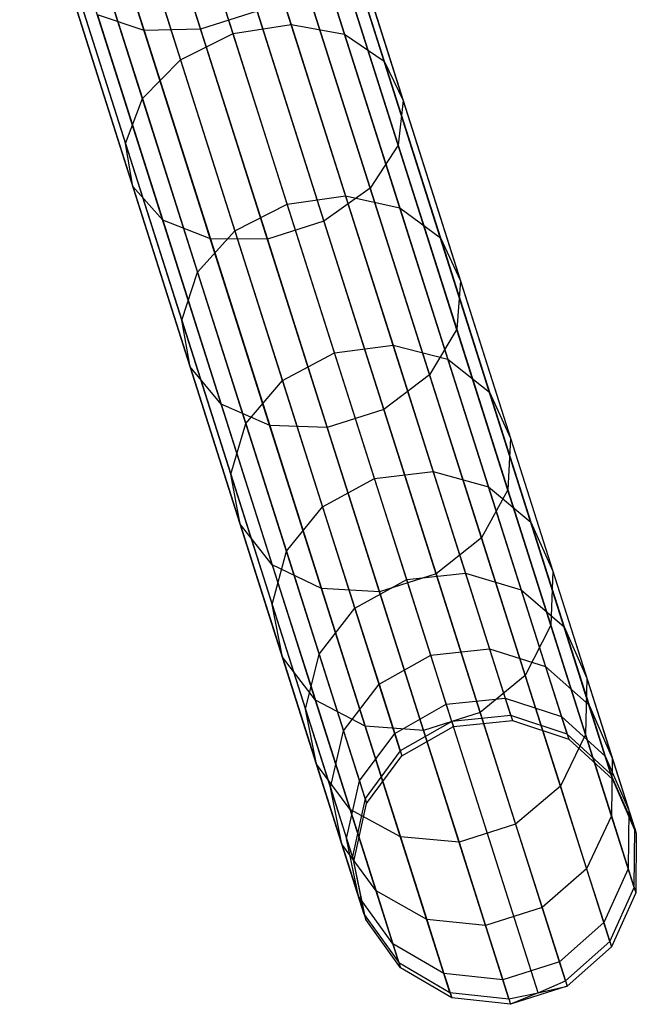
# Model space of a CAD drawing. Extents: x -189 to 189, y -189 to 189.
# Tile 318 of 591: x 53.82 to 58.15, y -180.6 to -173.7. Entities that reach past the tile are written whole.
import ezdxf

# ---------------------------------------------------------------- set-up
doc = ezdxf.new("R2010")
doc.units = 0
doc.header["$LTSCALE"] = 25.4
doc.layers.get('0').update_dxf_attribs({"linetype": 'CONTINUOUS'})

# ---------------------------------------------------------------- blocks, each defined once
blk = doc.blocks.new('CAMELEON-KENAI-C-12244_STL')
at = {"color": 0}
for p, q in [((56.8519, -178.6172, -30.8254), (54.5201, -171.2872, -140.8254)), ((56.8519, -178.6172, -30.8254), (54.5201, -171.2872, -140.8254)), ((57.2657, -178.5761, -30.8314), (54.9338, -171.2461, -140.8314)), ((57.2657, -178.5761, -30.8314), (54.9338, -171.2461, -140.8314)), ((57.6602, -178.7065, -30.8485), (55.3283, -171.3765, -140.8484)), ((57.6602, -178.7065, -30.8485), (55.3283, -171.3765, -140.8484)), ((56.4905, -178.8227, -30.8314), (54.1586, -171.4927, -140.8314)), ((56.4905, -178.8227, -30.8314), (54.1586, -171.4927, -140.8314)), ((57.9672, -178.9858, -30.8736), (55.6354, -171.6558, -140.8736)), ((57.9672, -178.9858, -30.8736), (55.6354, -171.6558, -140.8736)), ((56.2438, -179.157, -30.8485), (53.912, -171.8271, -140.8484)), ((56.2438, -179.157, -30.8485), (53.912, -171.8271, -140.8484)), ((58.1337, -179.3657, -30.9024), (55.8018, -172.0357, -140.9024)), ((58.1337, -179.3657, -30.9024), (55.8018, -172.0357, -140.9024)), ((54.1867, -172.1783, -12.5065), (54.6949, -173.7757, -13.8251)), ((54.1867, -172.1783, -12.5065), (54.6949, -173.7757, -13.8251)), ((54.5783, -172.1561, -12.3684), (55.0907, -173.7666, -13.6976)), ((54.5783, -172.1561, -12.3684), (55.0907, -173.7666, -13.6976)), ((56.1546, -179.5624, -30.8736), (53.8228, -172.2324, -140.8736)), ((56.1546, -179.5624, -30.8736), (53.8228, -172.2324, -140.8736)), ((55.2992, -172.3946, -15.1226), (55.7253, -173.7342, -16.4831)), ((55.2992, -172.3946, -15.1226), (55.7253, -173.7342, -16.4831)), ((55.6685, -172.4458, -14.9385), (56.1001, -173.8026, -16.3164)), ((55.6685, -172.4458, -14.9385), (56.1001, -173.8026, -16.3164)), ((58.1308, -179.7806, -30.93), (55.799, -172.4506, -140.93)), ((58.1308, -179.7806, -30.93), (55.799, -172.4506, -140.93)), ((55.3186, -173.7972, -16.542), (54.8944, -172.4637, -15.1878)), ((55.3186, -173.7972, -16.542), (54.8944, -172.4637, -15.1878)), ((56.2382, -179.9687, -30.9024), (53.9064, -172.6387, -140.9024)), ((56.2382, -179.9687, -30.9024), (53.9064, -172.6387, -140.9024)), ((54.524, -172.6412, -15.1226), (54.9502, -173.9808, -16.4831)), ((54.524, -172.6412, -15.1226), (54.9502, -173.9808, -16.4831)), ((55.9384, -172.6085, -14.6672), (56.3781, -173.9905, -16.0708)), ((55.9384, -172.6085, -14.6672), (56.3781, -173.9905, -16.0708)), ((57.9591, -180.1587, -30.9516), (55.6273, -172.8287, -140.9516)), ((57.9591, -180.1587, -30.9516), (55.6273, -172.8287, -140.9516)), ((56.0623, -172.8545, -14.3557), (56.5112, -174.2655, -15.7887)), ((56.0623, -172.8545, -14.3557), (56.5112, -174.2655, -15.7887)), ((54.2522, -172.8964, -14.9385), (54.6838, -174.2531, -16.3164)), ((54.2522, -172.8964, -14.9385), (54.6838, -174.2531, -16.3164)), ((56.4803, -180.3057, -30.93), (54.1484, -172.9757, -140.93)), ((56.4803, -180.3057, -30.93), (54.1484, -172.9757, -140.93)), ((57.6483, -180.4347, -30.9634), (55.3164, -173.1047, -140.9634)), ((57.6483, -180.4347, -30.9634), (55.3164, -173.1047, -140.9634)), ((56.0187, -173.1413, -14.0578), (56.4764, -174.5801, -15.519)), ((56.0187, -173.1413, -14.0578), (56.4764, -174.5801, -15.519)), ((54.1258, -173.1851, -14.6672), (54.5655, -174.5671, -16.0708)), ((54.1258, -173.1851, -14.6672), (54.5655, -174.5671, -16.0708)), ((56.8389, -180.5151, -30.9516), (54.507, -173.1851, -140.9516)), ((56.8389, -180.5151, -30.9516), (54.507, -173.1851, -140.9516)), ((57.4568, -180.5184, -30.9649), (55.1249, -173.1885, -140.9649)), ((57.4568, -180.5184, -30.9649), (55.1249, -173.1885, -140.9649)), ((57.252, -180.5607, -30.9634), (54.9202, -173.2307, -140.9634)), ((57.252, -180.5607, -30.9634), (54.9202, -173.2307, -140.9634)), ((55.8152, -173.4194, -13.8251), (56.2798, -174.8798, -15.3083)), ((55.8152, -173.4194, -13.8251), (56.2798, -174.8798, -15.3083)), ((54.1669, -173.4575, -14.3557), (54.6157, -174.8685, -15.7887)), ((54.1669, -173.4575, -14.3557), (54.6157, -174.8685, -15.7887)), ((54.6949, -173.7757, -13.8251), (54.3682, -173.6664, -14.0578)), ((54.3682, -173.6664, -14.0578), (54.8259, -175.1052, -15.519)), ((54.3682, -173.6664, -14.0578), (54.8259, -175.1052, -15.519)), ((54.6949, -173.7757, -13.8251), (54.3682, -173.6664, -14.0578)), ((55.4869, -173.6405, -13.6976), (55.0907, -173.7666, -13.6976)), ((55.4869, -173.6405, -13.6976), (55.0907, -173.7666, -13.6976)), ((55.4869, -173.6405, -13.6976), (55.9553, -175.1129, -15.1929)), ((55.4869, -173.6405, -13.6976), (55.9553, -175.1129, -15.1929)), ((55.0907, -173.7666, -13.6976), (54.6949, -173.7757, -13.8251)), ((55.0907, -173.7666, -13.6976), (54.6949, -173.7757, -13.8251)), ((55.0907, -173.7666, -13.6976), (55.559, -175.2389, -15.1929)), ((55.0907, -173.7666, -13.6976), (55.559, -175.2389, -15.1929)), ((55.3186, -173.7972, -16.542), (55.7253, -173.7342, -16.4831)), ((55.3186, -173.7972, -16.542), (55.7253, -173.7342, -16.4831)), ((55.7253, -173.7342, -16.4831), (56.107, -174.934, -17.9803)), ((55.7253, -173.7342, -16.4831), (56.107, -174.934, -17.9803)), ((55.7253, -173.7342, -16.4831), (56.1001, -173.8026, -16.3164)), ((55.7253, -173.7342, -16.4831), (56.1001, -173.8026, -16.3164)), ((54.6949, -173.7757, -13.8251), (55.1595, -175.2362, -15.3083)), ((54.6949, -173.7757, -13.8251), (55.1595, -175.2362, -15.3083)), ((54.9502, -173.9808, -16.4831), (55.3186, -173.7972, -16.542)), ((54.9502, -173.9808, -16.4831), (55.3186, -173.7972, -16.542)), ((55.6985, -174.9916, -18.0324), (55.3186, -173.7972, -16.542)), ((55.6985, -174.9916, -18.0324), (55.3186, -173.7972, -16.542)), ((56.1001, -173.8026, -16.3164), (56.4867, -175.0177, -17.8327)), ((56.1001, -173.8026, -16.3164), (56.4867, -175.0177, -17.8327)), ((56.1001, -173.8026, -16.3164), (56.3781, -173.9905, -16.0708)), ((56.1001, -173.8026, -16.3164), (56.3781, -173.9905, -16.0708)), ((54.6838, -174.2531, -16.3164), (54.9502, -173.9808, -16.4831)), ((54.6838, -174.2531, -16.3164), (54.9502, -173.9808, -16.4831)), ((54.9502, -173.9808, -16.4831), (55.3318, -175.1806, -17.9803)), ((54.9502, -173.9808, -16.4831), (55.3318, -175.1806, -17.9803)), ((56.3781, -173.9905, -16.0708), (56.7719, -175.2283, -17.6154)), ((56.3781, -173.9905, -16.0708), (56.7719, -175.2283, -17.6154)), ((56.3781, -173.9905, -16.0708), (56.5112, -174.2655, -15.7887)), ((56.3781, -173.9905, -16.0708), (56.5112, -174.2655, -15.7887)), ((54.5655, -174.5671, -16.0708), (54.6838, -174.2531, -16.3164)), ((54.5655, -174.5671, -16.0708), (54.6838, -174.2531, -16.3164)), ((54.6838, -174.2531, -16.3164), (55.0703, -175.4683, -17.8327)), ((54.6838, -174.2531, -16.3164), (55.0703, -175.4683, -17.8327)), ((56.5112, -174.2655, -15.7887), (56.4764, -174.5801, -15.519)), ((56.5112, -174.2655, -15.7887), (56.4764, -174.5801, -15.519)), ((56.5112, -174.2655, -15.7887), (56.9132, -175.5294, -17.3658)), ((56.5112, -174.2655, -15.7887), (56.9132, -175.5294, -17.3658)), ((54.6157, -174.8685, -15.7887), (54.5655, -174.5671, -16.0708)), ((54.5655, -174.5671, -16.0708), (54.9593, -175.8049, -17.6154)), ((54.5655, -174.5671, -16.0708), (54.9593, -175.8049, -17.6154)), ((54.6157, -174.8685, -15.7887), (54.5655, -174.5671, -16.0708)), ((56.4764, -174.5801, -15.519), (56.2798, -174.8798, -15.3083)), ((56.4764, -174.5801, -15.519), (56.2798, -174.8798, -15.3083)), ((56.4764, -174.5801, -15.519), (56.8864, -175.8688, -17.1271)), ((56.4764, -174.5801, -15.519), (56.8864, -175.8688, -17.1271)), ((54.8259, -175.1052, -15.519), (54.6157, -174.8685, -15.7887)), ((54.6157, -174.8685, -15.7887), (55.0178, -176.1323, -17.3658)), ((54.6157, -174.8685, -15.7887), (55.0178, -176.1323, -17.3658)), ((54.8259, -175.1052, -15.519), (54.6157, -174.8685, -15.7887)), ((55.6985, -174.9916, -18.0324), (56.107, -174.934, -17.9803)), ((55.6985, -174.9916, -18.0324), (56.107, -174.934, -17.9803)), ((56.2798, -174.8798, -15.3083), (55.9553, -175.1129, -15.1929)), ((56.2798, -174.8798, -15.3083), (55.9553, -175.1129, -15.1929)), ((56.107, -174.934, -17.9803), (56.4403, -175.9815, -19.5985)), ((56.107, -174.934, -17.9803), (56.4403, -175.9815, -19.5985)), ((56.107, -174.934, -17.9803), (56.4867, -175.0177, -17.8327)), ((56.107, -174.934, -17.9803), (56.4867, -175.0177, -17.8327)), ((56.2798, -174.8798, -15.3083), (56.6959, -176.1879, -16.9406)), ((56.2798, -174.8798, -15.3083), (56.6959, -176.1879, -16.9406)), ((55.3318, -175.1806, -17.9803), (55.6985, -174.9916, -18.0324)), ((55.3318, -175.1806, -17.9803), (55.6985, -174.9916, -18.0324)), ((56.0303, -176.0344, -19.6433), (55.6985, -174.9916, -18.0324)), ((56.0303, -176.0344, -19.6433), (55.6985, -174.9916, -18.0324)), ((56.4867, -175.0177, -17.8327), (56.8242, -176.0786, -19.4717)), ((56.4867, -175.0177, -17.8327), (56.8242, -176.0786, -19.4717)), ((56.4867, -175.0177, -17.8327), (56.7719, -175.2283, -17.6154)), ((56.4867, -175.0177, -17.8327), (56.7719, -175.2283, -17.6154)), ((55.1595, -175.2362, -15.3083), (54.8259, -175.1052, -15.519)), ((54.8259, -175.1052, -15.519), (55.2358, -176.3939, -17.1271)), ((54.8259, -175.1052, -15.519), (55.2358, -176.3939, -17.1271)), ((55.1595, -175.2362, -15.3083), (54.8259, -175.1052, -15.519)), ((55.9553, -175.1129, -15.1929), (55.559, -175.2389, -15.1929)), ((55.9553, -175.1129, -15.1929), (55.559, -175.2389, -15.1929)), ((55.9553, -175.1129, -15.1929), (56.3748, -176.4316, -16.8385)), ((55.9553, -175.1129, -15.1929), (56.3748, -176.4316, -16.8385)), ((55.0703, -175.4683, -17.8327), (55.3318, -175.1806, -17.9803)), ((55.0703, -175.4683, -17.8327), (55.3318, -175.1806, -17.9803)), ((55.3318, -175.1806, -17.9803), (55.6651, -176.2281, -19.5985)), ((55.3318, -175.1806, -17.9803), (55.6651, -176.2281, -19.5985)), ((55.559, -175.2389, -15.1929), (55.1595, -175.2362, -15.3083)), ((55.1595, -175.2362, -15.3083), (55.5757, -176.5443, -16.9406)), ((55.1595, -175.2362, -15.3083), (55.5757, -176.5443, -16.9406)), ((55.559, -175.2389, -15.1929), (55.1595, -175.2362, -15.3083)), ((55.559, -175.2389, -15.1929), (55.9786, -176.5577, -16.8385)), ((55.559, -175.2389, -15.1929), (55.9786, -176.5577, -16.8385)), ((56.7719, -175.2283, -17.6154), (57.1156, -176.309, -19.2848)), ((56.7719, -175.2283, -17.6154), (57.1156, -176.309, -19.2848)), ((56.7719, -175.2283, -17.6154), (56.9132, -175.5294, -17.3658)), ((56.7719, -175.2283, -17.6154), (56.9132, -175.5294, -17.3658)), ((54.9593, -175.8049, -17.6154), (55.0703, -175.4683, -17.8327)), ((54.9593, -175.8049, -17.6154), (55.0703, -175.4683, -17.8327)), ((55.0703, -175.4683, -17.8327), (55.4078, -176.5292, -19.4717)), ((55.0703, -175.4683, -17.8327), (55.4078, -176.5292, -19.4717)), ((56.9132, -175.5294, -17.3658), (56.8864, -175.8688, -17.1271)), ((56.9132, -175.5294, -17.3658), (56.8864, -175.8688, -17.1271)), ((56.9132, -175.5294, -17.3658), (57.2642, -176.6327, -19.0703)), ((56.9132, -175.5294, -17.3658), (57.2642, -176.6327, -19.0703)), ((55.0178, -176.1323, -17.3658), (54.9593, -175.8049, -17.6154)), ((54.9593, -175.8049, -17.6154), (55.303, -176.8856, -19.2848)), ((54.9593, -175.8049, -17.6154), (55.303, -176.8856, -19.2848)), ((55.0178, -176.1323, -17.3658), (54.9593, -175.8049, -17.6154)), ((56.8864, -175.8688, -17.1271), (56.6959, -176.1879, -16.9406)), ((56.8864, -175.8688, -17.1271), (56.6959, -176.1879, -16.9406)), ((56.8864, -175.8688, -17.1271), (57.2443, -176.9939, -18.8651)), ((56.8864, -175.8688, -17.1271), (57.2443, -176.9939, -18.8651)), ((55.6651, -176.2281, -19.5985), (56.0303, -176.0344, -19.6433)), ((55.6651, -176.2281, -19.5985), (56.0303, -176.0344, -19.6433)), ((56.0303, -176.0344, -19.6433), (56.4403, -175.9815, -19.5985)), ((56.0303, -176.0344, -19.6433), (56.4403, -175.9815, -19.5985)), ((56.3103, -176.9145, -21.3577), (56.0303, -176.0344, -19.6433)), ((56.3103, -176.9145, -21.3577), (56.0303, -176.0344, -19.6433)), ((56.4403, -175.9815, -19.5985), (56.7215, -176.8656, -21.3207)), ((56.4403, -175.9815, -19.5985), (56.7215, -176.8656, -21.3207)), ((56.4403, -175.9815, -19.5985), (56.8242, -176.0786, -19.4717)), ((56.4403, -175.9815, -19.5985), (56.8242, -176.0786, -19.4717)), ((56.8242, -176.0786, -19.4717), (57.1091, -176.9741, -21.2159)), ((56.8242, -176.0786, -19.4717), (57.1091, -176.9741, -21.2159)), ((56.8242, -176.0786, -19.4717), (57.1156, -176.309, -19.2848)), ((56.8242, -176.0786, -19.4717), (57.1156, -176.309, -19.2848)), ((55.2358, -176.3939, -17.1271), (55.0178, -176.1323, -17.3658)), ((55.0178, -176.1323, -17.3658), (55.3688, -177.2357, -19.0703)), ((55.0178, -176.1323, -17.3658), (55.3688, -177.2357, -19.0703)), ((55.2358, -176.3939, -17.1271), (55.0178, -176.1323, -17.3658)), ((55.4078, -176.5292, -19.4717), (55.6651, -176.2281, -19.5985)), ((55.4078, -176.5292, -19.4717), (55.6651, -176.2281, -19.5985)), ((55.6651, -176.2281, -19.5985), (55.9463, -177.1122, -21.3207)), ((55.6651, -176.2281, -19.5985), (55.9463, -177.1122, -21.3207)), ((56.6959, -176.1879, -16.9406), (56.3748, -176.4316, -16.8385)), ((56.6959, -176.1879, -16.9406), (56.3748, -176.4316, -16.8385)), ((56.6959, -176.1879, -16.9406), (57.0592, -177.33, -18.7048)), ((56.6959, -176.1879, -16.9406), (57.0592, -177.33, -18.7048)), ((57.1156, -176.309, -19.2848), (57.4058, -177.2211, -21.0616)), ((57.1156, -176.309, -19.2848), (57.4058, -177.2211, -21.0616)), ((57.1156, -176.309, -19.2848), (57.2642, -176.6327, -19.0703)), ((57.1156, -176.309, -19.2848), (57.2642, -176.6327, -19.0703)), ((55.5757, -176.5443, -16.9406), (55.2358, -176.3939, -17.1271)), ((55.2358, -176.3939, -17.1271), (55.5937, -177.5189, -18.8651)), ((55.2358, -176.3939, -17.1271), (55.5937, -177.5189, -18.8651)), ((55.5757, -176.5443, -16.9406), (55.2358, -176.3939, -17.1271)), ((56.3748, -176.4316, -16.8385), (55.9786, -176.5577, -16.8385)), ((56.3748, -176.4316, -16.8385), (55.9786, -176.5577, -16.8385)), ((56.3748, -176.4316, -16.8385), (56.7411, -177.5829, -18.6171)), ((56.3748, -176.4316, -16.8385), (56.7411, -177.5829, -18.6171)), ((55.303, -176.8856, -19.2848), (55.4078, -176.5292, -19.4717)), ((55.303, -176.8856, -19.2848), (55.4078, -176.5292, -19.4717)), ((55.4078, -176.5292, -19.4717), (55.6927, -177.4247, -21.2159)), ((55.4078, -176.5292, -19.4717), (55.6927, -177.4247, -21.2159)), ((55.9786, -176.5577, -16.8385), (55.5757, -176.5443, -16.9406)), ((55.5757, -176.5443, -16.9406), (55.939, -177.6863, -18.7048)), ((55.5757, -176.5443, -16.9406), (55.939, -177.6863, -18.7048)), ((55.9786, -176.5577, -16.8385), (55.5757, -176.5443, -16.9406)), ((55.9786, -176.5577, -16.8385), (56.3448, -177.709, -18.6171)), ((55.9786, -176.5577, -16.8385), (56.3448, -177.709, -18.6171)), ((57.2642, -176.6327, -19.0703), (57.2443, -176.9939, -18.8651)), ((57.2642, -176.6327, -19.0703), (57.2443, -176.9939, -18.8651)), ((57.2642, -176.6327, -19.0703), (57.5605, -177.564, -20.8844)), ((57.2642, -176.6327, -19.0703), (57.5605, -177.564, -20.8844)), ((56.3103, -176.9145, -21.3577), (56.7215, -176.8656, -21.3207)), ((56.3103, -176.9145, -21.3577), (56.7215, -176.8656, -21.3207)), ((56.7215, -176.8656, -21.3207), (56.9479, -177.5772, -23.1288)), ((56.7215, -176.8656, -21.3207), (56.9479, -177.5772, -23.1288)), ((56.7215, -176.8656, -21.3207), (57.1091, -176.9741, -21.2159)), ((56.7215, -176.8656, -21.3207), (57.1091, -176.9741, -21.2159)), ((55.3688, -177.2357, -19.0703), (55.303, -176.8856, -19.2848)), ((55.303, -176.8856, -19.2848), (55.5932, -177.7978, -21.0616)), ((55.303, -176.8856, -19.2848), (55.5932, -177.7978, -21.0616)), ((55.3688, -177.2357, -19.0703), (55.303, -176.8856, -19.2848)), ((55.9463, -177.1122, -21.3207), (56.3103, -176.9145, -21.3577)), ((55.9463, -177.1122, -21.3207), (56.3103, -176.9145, -21.3577)), ((56.5356, -177.6228, -23.1577), (56.3103, -176.9145, -21.3577)), ((56.5356, -177.6228, -23.1577), (56.3103, -176.9145, -21.3577)), ((57.2443, -176.9939, -18.8651), (57.0592, -177.33, -18.7048)), ((57.2443, -176.9939, -18.8651), (57.0592, -177.33, -18.7048)), ((57.1091, -176.9741, -21.2159), (57.3383, -177.6947, -23.0472)), ((57.1091, -176.9741, -21.2159), (57.3383, -177.6947, -23.0472)), ((57.1091, -176.9741, -21.2159), (57.4058, -177.2211, -21.0616)), ((57.1091, -176.9741, -21.2159), (57.4058, -177.2211, -21.0616)), ((57.2443, -176.9939, -18.8651), (57.5464, -177.9435, -20.7149)), ((57.2443, -176.9939, -18.8651), (57.5464, -177.9435, -20.7149)), ((55.6927, -177.4247, -21.2159), (55.9463, -177.1122, -21.3207)), ((55.6927, -177.4247, -21.2159), (55.9463, -177.1122, -21.3207)), ((55.9463, -177.1122, -21.3207), (56.1727, -177.8238, -23.1288)), ((55.9463, -177.1122, -21.3207), (56.1727, -177.8238, -23.1288)), ((55.5937, -177.5189, -18.8651), (55.3688, -177.2357, -19.0703)), ((55.3688, -177.2357, -19.0703), (55.6651, -178.167, -20.8844)), ((55.3688, -177.2357, -19.0703), (55.6651, -178.167, -20.8844)), ((55.5937, -177.5189, -18.8651), (55.3688, -177.2357, -19.0703)), ((57.4058, -177.2211, -21.0616), (57.6393, -177.9552, -22.927)), ((57.4058, -177.2211, -21.0616), (57.6393, -177.9552, -22.927)), ((57.4058, -177.2211, -21.0616), (57.5605, -177.564, -20.8844)), ((57.4058, -177.2211, -21.0616), (57.5605, -177.564, -20.8844)), ((57.0592, -177.33, -18.7048), (56.7411, -177.5829, -18.6171)), ((57.0592, -177.33, -18.7048), (56.7411, -177.5829, -18.6171)), ((57.0592, -177.33, -18.7048), (57.3659, -178.2939, -20.5825)), ((57.0592, -177.33, -18.7048), (57.3659, -178.2939, -20.5825)), ((55.5932, -177.7978, -21.0616), (55.6927, -177.4247, -21.2159)), ((55.5932, -177.7978, -21.0616), (55.6927, -177.4247, -21.2159)), ((55.6927, -177.4247, -21.2159), (55.922, -178.1453, -23.0472)), ((55.6927, -177.4247, -21.2159), (55.922, -178.1453, -23.0472)), ((55.939, -177.6863, -18.7048), (55.5937, -177.5189, -18.8651)), ((55.5937, -177.5189, -18.8651), (55.8958, -178.4686, -20.7149)), ((55.5937, -177.5189, -18.8651), (55.8958, -178.4686, -20.7149)), ((55.939, -177.6863, -18.7048), (55.5937, -177.5189, -18.8651)), ((57.5605, -177.564, -20.8844), (57.5464, -177.9435, -20.7149)), ((57.5605, -177.564, -20.8844), (57.5464, -177.9435, -20.7149)), ((57.5605, -177.564, -20.8844), (57.7989, -178.3135, -22.789)), ((57.5605, -177.564, -20.8844), (57.7989, -178.3135, -22.789)), ((56.1727, -177.8238, -23.1288), (56.5356, -177.6228, -23.1577)), ((56.1727, -177.8238, -23.1288), (56.5356, -177.6228, -23.1577)), ((56.7411, -177.5829, -18.6171), (56.3448, -177.709, -18.6171)), ((56.7411, -177.5829, -18.6171), (56.3448, -177.709, -18.6171)), ((56.5356, -177.6228, -23.1577), (56.9479, -177.5772, -23.1288)), ((56.5356, -177.6228, -23.1577), (56.9479, -177.5772, -23.1288)), ((56.7039, -178.1518, -25.0242), (56.5356, -177.6228, -23.1577)), ((56.7039, -178.1518, -25.0242), (56.5356, -177.6228, -23.1577)), ((56.7411, -177.5829, -18.6171), (57.0502, -178.5547, -20.51)), ((56.7411, -177.5829, -18.6171), (57.0502, -178.5547, -20.51)), ((56.9479, -177.5772, -23.1288), (57.1169, -178.1086, -25.0039)), ((56.9479, -177.5772, -23.1288), (57.1169, -178.1086, -25.0039)), ((56.9479, -177.5772, -23.1288), (57.3383, -177.6947, -23.0472)), ((56.9479, -177.5772, -23.1288), (57.3383, -177.6947, -23.0472)), ((56.3448, -177.709, -18.6171), (55.939, -177.6863, -18.7048)), ((55.939, -177.6863, -18.7048), (56.2456, -178.6503, -20.5825)), ((55.939, -177.6863, -18.7048), (56.2456, -178.6503, -20.5825)), ((56.3448, -177.709, -18.6171), (55.939, -177.6863, -18.7048)), ((57.3383, -177.6947, -23.0472), (57.5095, -178.2329, -24.9463)), ((57.3383, -177.6947, -23.0472), (57.5095, -178.2329, -24.9463)), ((57.3383, -177.6947, -23.0472), (57.6393, -177.9552, -22.927)), ((57.3383, -177.6947, -23.0472), (57.6393, -177.9552, -22.927)), ((56.3448, -177.709, -18.6171), (56.654, -178.6807, -20.51)), ((56.3448, -177.709, -18.6171), (56.654, -178.6807, -20.51)), ((55.6651, -178.167, -20.8844), (55.5932, -177.7978, -21.0616)), ((55.5932, -177.7978, -21.0616), (55.8267, -178.5318, -22.927)), ((55.5932, -177.7978, -21.0616), (55.8267, -178.5318, -22.927)), ((55.6651, -178.167, -20.8844), (55.5932, -177.7978, -21.0616)), ((55.922, -178.1453, -23.0472), (56.1727, -177.8238, -23.1288)), ((55.922, -178.1453, -23.0472), (56.1727, -177.8238, -23.1288)), ((56.1727, -177.8238, -23.1288), (56.3417, -178.3552, -25.0039)), ((56.1727, -177.8238, -23.1288), (56.3417, -178.3552, -25.0039)), ((57.5464, -177.9435, -20.7149), (57.3659, -178.2939, -20.5825)), ((57.5464, -177.9435, -20.7149), (57.3659, -178.2939, -20.5825)), ((57.5464, -177.9435, -20.7149), (57.7895, -178.7077, -22.657)), ((57.5464, -177.9435, -20.7149), (57.7895, -178.7077, -22.657)), ((57.6393, -177.9552, -22.927), (57.8137, -178.5034, -24.8615)), ((57.6393, -177.9552, -22.927), (57.8137, -178.5034, -24.8615)), ((57.6393, -177.9552, -22.927), (57.7989, -178.3135, -22.789)), ((57.6393, -177.9552, -22.927), (57.7989, -178.3135, -22.789)), ((56.7039, -178.1518, -25.0242), (57.1169, -178.1086, -25.0039)), ((56.7039, -178.1518, -25.0242), (57.1169, -178.1086, -25.0039)), ((57.1169, -178.1086, -25.0039), (57.2269, -178.4543, -26.9262)), ((57.1169, -178.1086, -25.0039), (57.2269, -178.4543, -26.9262)), ((57.1169, -178.1086, -25.0039), (57.5095, -178.2329, -24.9463)), ((57.1169, -178.1086, -25.0039), (57.5095, -178.2329, -24.9463)), ((55.8958, -178.4686, -20.7149), (55.6651, -178.167, -20.8844)), ((55.6651, -178.167, -20.8844), (55.9035, -178.9165, -22.789)), ((55.6651, -178.167, -20.8844), (55.9035, -178.9165, -22.789)), ((55.8958, -178.4686, -20.7149), (55.6651, -178.167, -20.8844)), ((55.8267, -178.5318, -22.927), (55.922, -178.1453, -23.0472)), ((55.8267, -178.5318, -22.927), (55.922, -178.1453, -23.0472)), ((55.922, -178.1453, -23.0472), (56.0932, -178.6835, -24.9463)), ((55.922, -178.1453, -23.0472), (56.0932, -178.6835, -24.9463)), ((56.3417, -178.3552, -25.0039), (56.7039, -178.1518, -25.0242)), ((56.3417, -178.3552, -25.0039), (56.7039, -178.1518, -25.0242)), ((56.8133, -178.4959, -26.9378), (56.7039, -178.1518, -25.0242)), ((56.8133, -178.4959, -26.9378), (56.7039, -178.1518, -25.0242)), ((57.5095, -178.2329, -24.9463), (57.6209, -178.5831, -26.8932)), ((57.5095, -178.2329, -24.9463), (57.6209, -178.5831, -26.8932)), ((57.5095, -178.2329, -24.9463), (57.8137, -178.5034, -24.8615)), ((57.5095, -178.2329, -24.9463), (57.8137, -178.5034, -24.8615)), ((57.3659, -178.2939, -20.5825), (57.0502, -178.5547, -20.51)), ((57.3659, -178.2939, -20.5825), (57.0502, -178.5547, -20.51)), ((57.3659, -178.2939, -20.5825), (57.6127, -179.0696, -22.5538)), ((57.3659, -178.2939, -20.5825), (57.6127, -179.0696, -22.5538)), ((57.7989, -178.3135, -22.789), (57.7895, -178.7077, -22.657)), ((57.7989, -178.3135, -22.789), (57.7895, -178.7077, -22.657)), ((57.7989, -178.3135, -22.789), (57.977, -178.8732, -24.7641)), ((57.7989, -178.3135, -22.789), (57.977, -178.8732, -24.7641)), ((56.0932, -178.6835, -24.9463), (56.3417, -178.3552, -25.0039)), ((56.0932, -178.6835, -24.9463), (56.3417, -178.3552, -25.0039)), ((56.3417, -178.3552, -25.0039), (56.4517, -178.7009, -26.9262)), ((56.3417, -178.3552, -25.0039), (56.4517, -178.7009, -26.9262)), ((56.8133, -178.4959, -26.9378), (57.2269, -178.4543, -26.9262)), ((56.8133, -178.4959, -26.9378), (57.2269, -178.4543, -26.9262)), ((57.2269, -178.4543, -26.9262), (57.2767, -178.6107, -28.8755)), ((57.2269, -178.4543, -26.9262), (57.2767, -178.6107, -28.8755)), ((57.2269, -178.4543, -26.9262), (57.6209, -178.5831, -26.8932)), ((57.2269, -178.4543, -26.9262), (57.6209, -178.5831, -26.8932)), ((56.2456, -178.6503, -20.5825), (55.8958, -178.4686, -20.7149)), ((55.8958, -178.4686, -20.7149), (56.139, -179.2328, -22.657)), ((55.8958, -178.4686, -20.7149), (56.139, -179.2328, -22.657)), ((56.2456, -178.6503, -20.5825), (55.8958, -178.4686, -20.7149)), ((56.4517, -178.7009, -26.9262), (56.8133, -178.4959, -26.9378)), ((56.4517, -178.7009, -26.9262), (56.8133, -178.4959, -26.9378)), ((56.8629, -178.6516, -28.8783), (56.8133, -178.4959, -26.9378)), ((56.8629, -178.6516, -28.8783), (56.8133, -178.4959, -26.9378)), ((57.8137, -178.5034, -24.8615), (57.9272, -178.8601, -26.8446)), ((57.8137, -178.5034, -24.8615), (57.9272, -178.8601, -26.8446)), ((57.8137, -178.5034, -24.8615), (57.977, -178.8732, -24.7641)), ((57.8137, -178.5034, -24.8615), (57.977, -178.8732, -24.7641)), ((55.9035, -178.9165, -22.789), (55.8267, -178.5318, -22.927)), ((55.8267, -178.5318, -22.927), (56.0011, -179.08, -24.8615)), ((55.8267, -178.5318, -22.927), (56.0011, -179.08, -24.8615)), ((55.9035, -178.9165, -22.789), (55.8267, -178.5318, -22.927)), ((57.0502, -178.5547, -20.51), (56.654, -178.6807, -20.51)), ((57.0502, -178.5547, -20.51), (56.654, -178.6807, -20.51)), ((57.2657, -178.5761, -30.8314), (56.8519, -178.6172, -30.8254)), ((57.2657, -178.5761, -30.8314), (56.8519, -178.6172, -30.8254)), ((57.0502, -178.5547, -20.51), (57.299, -179.3367, -22.4974)), ((57.0502, -178.5547, -20.51), (57.299, -179.3367, -22.4974)), ((57.6602, -178.7065, -30.8485), (57.2657, -178.5761, -30.8314)), ((57.2657, -178.5761, -30.8314), (57.2767, -178.6107, -28.8755)), ((57.2657, -178.5761, -30.8314), (57.2767, -178.6107, -28.8755)), ((57.6602, -178.7065, -30.8485), (57.2657, -178.5761, -30.8314)), ((57.6209, -178.5831, -26.8932), (57.6713, -178.7415, -28.8675)), ((57.6209, -178.5831, -26.8932), (57.6713, -178.7415, -28.8675)), ((57.6209, -178.5831, -26.8932), (57.9272, -178.8601, -26.8446)), ((57.6209, -178.5831, -26.8932), (57.9272, -178.8601, -26.8446)), ((56.654, -178.6807, -20.51), (56.2456, -178.6503, -20.5825)), ((56.2456, -178.6503, -20.5825), (56.4924, -179.426, -22.5538)), ((56.2456, -178.6503, -20.5825), (56.4924, -179.426, -22.5538)), ((56.654, -178.6807, -20.51), (56.2456, -178.6503, -20.5825)), ((56.8519, -178.6172, -30.8254), (56.4905, -178.8227, -30.8314)), ((56.8519, -178.6172, -30.8254), (56.4905, -178.8227, -30.8314)), ((56.5015, -178.8573, -28.8755), (56.8629, -178.6516, -28.8783)), ((56.5015, -178.8573, -28.8755), (56.8629, -178.6516, -28.8783)), ((56.8519, -178.6172, -30.8254), (56.8629, -178.6516, -28.8783)), ((56.8519, -178.6172, -30.8254), (56.8629, -178.6516, -28.8783)), ((56.8629, -178.6516, -28.8783), (57.2767, -178.6107, -28.8755)), ((56.8629, -178.6516, -28.8783), (57.2767, -178.6107, -28.8755)), ((57.2767, -178.6107, -28.8755), (57.6713, -178.7415, -28.8675)), ((57.2767, -178.6107, -28.8755), (57.6713, -178.7415, -28.8675)), ((56.0011, -179.08, -24.8615), (56.0932, -178.6835, -24.9463)), ((56.0011, -179.08, -24.8615), (56.0932, -178.6835, -24.9463)), ((56.0932, -178.6835, -24.9463), (56.2046, -179.0336, -26.8932)), ((56.0932, -178.6835, -24.9463), (56.2046, -179.0336, -26.8932)), ((56.2046, -179.0336, -26.8932), (56.4517, -178.7009, -26.9262)), ((56.2046, -179.0336, -26.8932), (56.4517, -178.7009, -26.9262)), ((56.4517, -178.7009, -26.9262), (56.5015, -178.8573, -28.8755)), ((56.4517, -178.7009, -26.9262), (56.5015, -178.8573, -28.8755)), ((56.654, -178.6807, -20.51), (56.9027, -179.4628, -22.4974)), ((56.654, -178.6807, -20.51), (56.9027, -179.4628, -22.4974)), ((57.7895, -178.7077, -22.657), (57.6127, -179.0696, -22.5538)), ((57.7895, -178.7077, -22.657), (57.6127, -179.0696, -22.5538)), ((57.9672, -178.9858, -30.8736), (57.6602, -178.7065, -30.8485)), ((57.6602, -178.7065, -30.8485), (57.6713, -178.7415, -28.8675)), ((57.6602, -178.7065, -30.8485), (57.6713, -178.7415, -28.8675)), ((57.9672, -178.9858, -30.8736), (57.6602, -178.7065, -30.8485)), ((57.7895, -178.7077, -22.657), (57.9711, -179.2784, -24.6709)), ((57.7895, -178.7077, -22.657), (57.9711, -179.2784, -24.6709)), ((57.6713, -178.7415, -28.8675), (57.9785, -179.0214, -28.8557)), ((57.6713, -178.7415, -28.8675), (57.9785, -179.0214, -28.8557)), ((56.4905, -178.8227, -30.8314), (56.2438, -179.157, -30.8485)), ((56.4905, -178.8227, -30.8314), (56.2438, -179.157, -30.8485)), ((56.2549, -179.192, -28.8675), (56.5015, -178.8573, -28.8755)), ((56.2549, -179.192, -28.8675), (56.5015, -178.8573, -28.8755)), ((56.4905, -178.8227, -30.8314), (56.5015, -178.8573, -28.8755)), ((56.4905, -178.8227, -30.8314), (56.5015, -178.8573, -28.8755)), ((57.9272, -178.8601, -26.8446), (57.9785, -179.0214, -28.8557)), ((57.9272, -178.8601, -26.8446), (57.9785, -179.0214, -28.8557)), ((57.9272, -178.8601, -26.8446), (58.0929, -179.2374, -26.7889)), ((57.9272, -178.8601, -26.8446), (58.0929, -179.2374, -26.7889)), ((57.977, -178.8732, -24.7641), (57.9711, -179.2784, -24.6709)), ((57.977, -178.8732, -24.7641), (57.9711, -179.2784, -24.6709)), ((57.977, -178.8732, -24.7641), (58.0929, -179.2374, -26.7889)), ((57.977, -178.8732, -24.7641), (58.0929, -179.2374, -26.7889)), ((56.139, -179.2328, -22.657), (55.9035, -178.9165, -22.789)), ((55.9035, -178.9165, -22.789), (56.0816, -179.4762, -24.7641)), ((55.9035, -178.9165, -22.789), (56.0816, -179.4762, -24.7641)), ((56.139, -179.2328, -22.657), (55.9035, -178.9165, -22.789)), ((58.1337, -179.3657, -30.9024), (57.9672, -178.9858, -30.8736)), ((57.9672, -178.9858, -30.8736), (57.9785, -179.0214, -28.8557)), ((57.9672, -178.9858, -30.8736), (57.9785, -179.0214, -28.8557)), ((58.1337, -179.3657, -30.9024), (57.9672, -178.9858, -30.8736)), ((56.0816, -179.4762, -24.7641), (56.0011, -179.08, -24.8615)), ((56.0011, -179.08, -24.8615), (56.1146, -179.4367, -26.8446)), ((56.0011, -179.08, -24.8615), (56.1146, -179.4367, -26.8446)), ((56.0816, -179.4762, -24.7641), (56.0011, -179.08, -24.8615)), ((56.1146, -179.4367, -26.8446), (56.2046, -179.0336, -26.8932)), ((56.1146, -179.4367, -26.8446), (56.2046, -179.0336, -26.8932)), ((56.2046, -179.0336, -26.8932), (56.2549, -179.192, -28.8675)), ((56.2046, -179.0336, -26.8932), (56.2549, -179.192, -28.8675)), ((57.6127, -179.0696, -22.5538), (57.299, -179.3367, -22.4974)), ((57.6127, -179.0696, -22.5538), (57.299, -179.3367, -22.4974)), ((57.6127, -179.0696, -22.5538), (57.797, -179.649, -24.5981)), ((57.6127, -179.0696, -22.5538), (57.797, -179.649, -24.5981)), ((57.9785, -179.0214, -28.8557), (58.1453, -179.4021, -28.8422)), ((57.9785, -179.0214, -28.8557), (58.1453, -179.4021, -28.8422)), ((56.2438, -179.157, -30.8485), (56.1546, -179.5624, -30.8736)), ((56.2438, -179.157, -30.8485), (56.1546, -179.5624, -30.8736)), ((56.1659, -179.5981, -28.8557), (56.2549, -179.192, -28.8675)), ((56.1659, -179.5981, -28.8557), (56.2549, -179.192, -28.8675)), ((56.2438, -179.157, -30.8485), (56.2549, -179.192, -28.8675)), ((56.2438, -179.157, -30.8485), (56.2549, -179.192, -28.8675)), ((56.4924, -179.426, -22.5538), (56.139, -179.2328, -22.657)), ((56.139, -179.2328, -22.657), (56.3205, -179.8035, -24.6709)), ((56.139, -179.2328, -22.657), (56.3205, -179.8035, -24.6709)), ((56.4924, -179.426, -22.5538), (56.139, -179.2328, -22.657)), ((57.9711, -179.2784, -24.6709), (57.797, -179.649, -24.5981)), ((57.9711, -179.2784, -24.6709), (57.797, -179.649, -24.5981)), ((57.9711, -179.2784, -24.6709), (58.0892, -179.6498, -26.7356)), ((57.9711, -179.2784, -24.6709), (58.0892, -179.6498, -26.7356)), ((58.0929, -179.2374, -26.7889), (58.0892, -179.6498, -26.7356)), ((58.0929, -179.2374, -26.7889), (58.0892, -179.6498, -26.7356)), ((58.0929, -179.2374, -26.7889), (58.1453, -179.4021, -28.8422)), ((58.0929, -179.2374, -26.7889), (58.1453, -179.4021, -28.8422)), ((57.299, -179.3367, -22.4974), (56.9027, -179.4628, -22.4974)), ((57.299, -179.3367, -22.4974), (56.9027, -179.4628, -22.4974)), ((57.299, -179.3367, -22.4974), (57.4848, -179.9208, -24.5583)), ((57.299, -179.3367, -22.4974), (57.4848, -179.9208, -24.5583)), ((56.9027, -179.4628, -22.4974), (56.4924, -179.426, -22.5538)), ((56.4924, -179.426, -22.5538), (56.6767, -180.0054, -24.5981)), ((56.4924, -179.426, -22.5538), (56.6767, -180.0054, -24.5981)), ((56.9027, -179.4628, -22.4974), (56.4924, -179.426, -22.5538)), ((58.1308, -179.7806, -30.93), (58.1337, -179.3657, -30.9024)), ((58.1308, -179.7806, -30.93), (58.1337, -179.3657, -30.9024)), ((58.1337, -179.3657, -30.9024), (58.1453, -179.4021, -28.8422)), ((58.1337, -179.3657, -30.9024), (58.1453, -179.4021, -28.8422)), ((58.1453, -179.4021, -28.8422), (58.1426, -179.8177, -28.8293)), ((58.1453, -179.4021, -28.8422), (58.1426, -179.8177, -28.8293)), ((56.3205, -179.8035, -24.6709), (56.0816, -179.4762, -24.7641)), ((56.0816, -179.4762, -24.7641), (56.1974, -179.8404, -26.7889)), ((56.0816, -179.4762, -24.7641), (56.1974, -179.8404, -26.7889)), ((56.3205, -179.8035, -24.6709), (56.0816, -179.4762, -24.7641)), ((56.1974, -179.8404, -26.7889), (56.1146, -179.4367, -26.8446)), ((56.1146, -179.4367, -26.8446), (56.1659, -179.5981, -28.8557)), ((56.1146, -179.4367, -26.8446), (56.1659, -179.5981, -28.8557)), ((56.1974, -179.8404, -26.7889), (56.1146, -179.4367, -26.8446)), ((56.9027, -179.4628, -22.4974), (57.0885, -180.0468, -24.5583)), ((56.9027, -179.4628, -22.4974), (57.0885, -180.0468, -24.5583)), ((56.1546, -179.5624, -30.8736), (56.1659, -179.5981, -28.8557)), ((56.1546, -179.5624, -30.8736), (56.1659, -179.5981, -28.8557)), ((56.1546, -179.5624, -30.8736), (56.2382, -179.9687, -30.9024)), ((56.1546, -179.5624, -30.8736), (56.2382, -179.9687, -30.9024)), ((56.2498, -180.0051, -28.8422), (56.1659, -179.5981, -28.8557)), ((56.2498, -180.0051, -28.8422), (56.1659, -179.5981, -28.8557)), ((57.797, -179.649, -24.5981), (57.4848, -179.9208, -24.5583)), ((57.797, -179.649, -24.5981), (57.4848, -179.9208, -24.5583)), ((57.797, -179.649, -24.5981), (57.9169, -180.0259, -26.6939)), ((57.797, -179.649, -24.5981), (57.9169, -180.0259, -26.6939)), ((58.0892, -179.6498, -26.7356), (57.9169, -180.0259, -26.6939)), ((58.0892, -179.6498, -26.7356), (57.9169, -180.0259, -26.6939)), ((58.0892, -179.6498, -26.7356), (58.1426, -179.8177, -28.8293)), ((58.0892, -179.6498, -26.7356), (58.1426, -179.8177, -28.8293)), ((56.4387, -180.1748, -26.7356), (56.1974, -179.8404, -26.7889)), ((56.1974, -179.8404, -26.7889), (56.2498, -180.0051, -28.8422)), ((56.1974, -179.8404, -26.7889), (56.2498, -180.0051, -28.8422)), ((56.4387, -180.1748, -26.7356), (56.1974, -179.8404, -26.7889)), ((56.6767, -180.0054, -24.5981), (56.3205, -179.8035, -24.6709)), ((56.3205, -179.8035, -24.6709), (56.4387, -180.1748, -26.7356)), ((56.3205, -179.8035, -24.6709), (56.4387, -180.1748, -26.7356)), ((56.6767, -180.0054, -24.5981), (56.3205, -179.8035, -24.6709)), ((57.9591, -180.1587, -30.9516), (58.1308, -179.7806, -30.93)), ((57.9591, -180.1587, -30.9516), (58.1308, -179.7806, -30.93)), ((58.1426, -179.8177, -28.8293), (57.9711, -180.1964, -28.8192)), ((58.1426, -179.8177, -28.8293), (57.9711, -180.1964, -28.8192)), ((58.1308, -179.7806, -30.93), (58.1426, -179.8177, -28.8293)), ((58.1308, -179.7806, -30.93), (58.1426, -179.8177, -28.8293)), ((56.2382, -179.9687, -30.9024), (56.2498, -180.0051, -28.8422)), ((56.2382, -179.9687, -30.9024), (56.2498, -180.0051, -28.8422)), ((56.2382, -179.9687, -30.9024), (56.4803, -180.3057, -30.93)), ((56.2382, -179.9687, -30.9024), (56.4803, -180.3057, -30.93)), ((57.4848, -179.9208, -24.5583), (57.0885, -180.0468, -24.5583)), ((57.4848, -179.9208, -24.5583), (57.0885, -180.0468, -24.5583)), ((57.4848, -179.9208, -24.5583), (57.6057, -180.3008, -26.6711)), ((57.4848, -179.9208, -24.5583), (57.6057, -180.3008, -26.6711)), ((56.4921, -180.3428, -28.8293), (56.2498, -180.0051, -28.8422)), ((56.4921, -180.3428, -28.8293), (56.2498, -180.0051, -28.8422)), ((57.0885, -180.0468, -24.5583), (56.6767, -180.0054, -24.5981)), ((56.6767, -180.0054, -24.5981), (56.7966, -180.3823, -26.6939)), ((56.6767, -180.0054, -24.5981), (56.7966, -180.3823, -26.6939)), ((57.0885, -180.0468, -24.5583), (56.6767, -180.0054, -24.5981)), ((57.0885, -180.0468, -24.5583), (57.2094, -180.4268, -26.6711)), ((57.0885, -180.0468, -24.5583), (57.2094, -180.4268, -26.6711)), ((57.9169, -180.0259, -26.6939), (57.6057, -180.3008, -26.6711)), ((57.9169, -180.0259, -26.6939), (57.6057, -180.3008, -26.6711)), ((57.9169, -180.0259, -26.6939), (57.9711, -180.1964, -28.8192)), ((57.9169, -180.0259, -26.6939), (57.9711, -180.1964, -28.8192)), ((56.7966, -180.3823, -26.6939), (56.4387, -180.1748, -26.7356)), ((56.4387, -180.1748, -26.7356), (56.4921, -180.3428, -28.8293)), ((56.4387, -180.1748, -26.7356), (56.4921, -180.3428, -28.8293)), ((56.7966, -180.3823, -26.6939), (56.4387, -180.1748, -26.7356)), ((57.6483, -180.4347, -30.9634), (57.9591, -180.1587, -30.9516)), ((57.6483, -180.4347, -30.9634), (57.9591, -180.1587, -30.9516)), ((57.9591, -180.1587, -30.9516), (57.9711, -180.1964, -28.8192)), ((57.9591, -180.1587, -30.9516), (57.9711, -180.1964, -28.8192)), ((57.9711, -180.1964, -28.8192), (57.6604, -180.4726, -28.8136)), ((57.9711, -180.1964, -28.8192), (57.6604, -180.4726, -28.8136)), ((56.4803, -180.3057, -30.93), (56.4921, -180.3428, -28.8293)), ((56.4803, -180.3057, -30.93), (56.4921, -180.3428, -28.8293)), ((56.4803, -180.3057, -30.93), (56.8389, -180.5151, -30.9516)), ((56.4803, -180.3057, -30.93), (56.8389, -180.5151, -30.9516)), ((57.6057, -180.3008, -26.6711), (57.2094, -180.4268, -26.6711)), ((57.6057, -180.3008, -26.6711), (57.2094, -180.4268, -26.6711)), ((57.6057, -180.3008, -26.6711), (57.6604, -180.4726, -28.8136)), ((57.6057, -180.3008, -26.6711), (57.6604, -180.4726, -28.8136)), ((56.8509, -180.5528, -28.8192), (56.4921, -180.3428, -28.8293)), ((56.8509, -180.5528, -28.8192), (56.4921, -180.3428, -28.8293)), ((57.2094, -180.4268, -26.6711), (56.7966, -180.3823, -26.6939)), ((56.7966, -180.3823, -26.6939), (56.8509, -180.5528, -28.8192)), ((56.7966, -180.3823, -26.6939), (56.8509, -180.5528, -28.8192)), ((57.2094, -180.4268, -26.6711), (56.7966, -180.3823, -26.6939)), ((57.2094, -180.4268, -26.6711), (57.2641, -180.5987, -28.8136)), ((57.2094, -180.4268, -26.6711), (57.2641, -180.5987, -28.8136)), ((57.4568, -180.5184, -30.9649), (57.6483, -180.4347, -30.9634)), ((57.4568, -180.5184, -30.9649), (57.6483, -180.4347, -30.9634)), ((57.6483, -180.4347, -30.9634), (57.6604, -180.4726, -28.8136)), ((57.6483, -180.4347, -30.9634), (57.6604, -180.4726, -28.8136)), ((56.8389, -180.5151, -30.9516), (56.8509, -180.5528, -28.8192)), ((56.8389, -180.5151, -30.9516), (57.252, -180.5607, -30.9634)), ((56.8389, -180.5151, -30.9516), (56.8509, -180.5528, -28.8192)), ((56.8389, -180.5151, -30.9516), (57.252, -180.5607, -30.9634)), ((57.252, -180.5607, -30.9634), (57.4568, -180.5184, -30.9649)), ((57.252, -180.5607, -30.9634), (57.4568, -180.5184, -30.9649)), ((57.6604, -180.4726, -28.8136), (57.2641, -180.5987, -28.8136)), ((57.6604, -180.4726, -28.8136), (57.2641, -180.5987, -28.8136)), ((57.4568, -180.5184, -30.9649), (57.2641, -180.5987, -28.8136)), ((57.4568, -180.5184, -30.9649), (57.2641, -180.5987, -28.8136)), ((57.4568, -180.5184, -30.9649), (57.6604, -180.4726, -28.8136)), ((57.4568, -180.5184, -30.9649), (57.6604, -180.4726, -28.8136)), ((57.2641, -180.5987, -28.8136), (56.8509, -180.5528, -28.8192)), ((57.2641, -180.5987, -28.8136), (56.8509, -180.5528, -28.8192)), ((57.252, -180.5607, -30.9634), (57.2641, -180.5987, -28.8136)), ((57.252, -180.5607, -30.9634), (57.2641, -180.5987, -28.8136))]:
    blk.add_line(p, q, dxfattribs=at)

msp = doc.modelspace()

# ---------------------------------------------------------------- block references
at = {"color": 0}
msp.add_blockref('CAMELEON-KENAI-C-12244_STL', (0, 0), dxfattribs=at)

doc.saveas('drawing.dxf')
